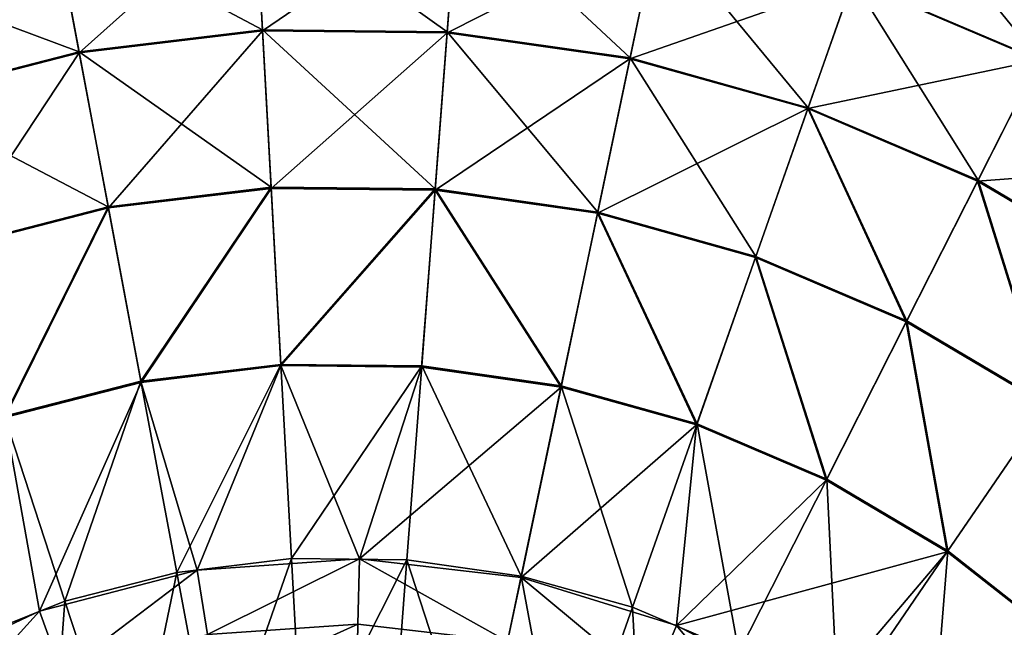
# Model space of a CAD drawing. Header units: millimetres. Extents: x 64 to 3333, y 103 to 3347.
# Tile 210 of 519: x 897 to 923, y 3210 to 3226. Entities that reach past the tile are written whole.
import ezdxf

# ---------------------------------------------------------------- set-up
doc = ezdxf.new("R2010")
doc.units = ezdxf.units.MM
doc.header["$LTSCALE"] = 25.4
doc.layers.get('0').update_dxf_attribs({"true_color": 0xff5454})

# ---------------------------------------------------------------- blocks, each defined once
blk = doc.blocks.new('SPIDER-6785-9743.STL')
at = {"color": 7, "true_color": 0xffffff}
mesh = blk.add_polyface(dxfattribs=at)
corners = [(919.143, 3226.715, 87.597), (925.326, 3227.227, 82.32), (920.107, 3229.455, 82.32), (924.013, 3224.636, 87.597)]
mesh.append_faces([[corners[k] for k in face] for face in [(0, 1, 2), (1, 0, 3)]], dxfattribs={"vtx0": -1, "color": 7})
mesh = blk.add_polyface(dxfattribs=at)
corners = [(920.112, 3229.471, 41.47), (924.022, 3224.655, 36.191), (919.15, 3226.735, 36.191), (925.333, 3227.242, 41.47)]
mesh.append_faces([[corners[k] for k in face] for face in [(0, 1, 2), (1, 0, 3)]], dxfattribs={"vtx0": -1, "color": 7})
mesh = blk.add_polyface(dxfattribs=at)
corners = [(898.247, 3228.331, 36.191), (903.7, 3225.432, 31.316), (898.9, 3224.853, 31.316), (903.507, 3228.966, 36.191)]
mesh.append_faces([[corners[k] for k in face] for face in [(0, 1, 2), (1, 0, 3)]], dxfattribs={"vtx0": -1, "color": 7})
mesh = blk.add_polyface(dxfattribs=at)
corners = [(898.905, 3224.827, 92.469), (903.508, 3228.945, 87.597), (898.251, 3228.31, 87.597), (903.701, 3225.406, 92.469)]
mesh.append_faces([[corners[k] for k in face] for face in [(0, 1, 2), (1, 0, 3)]], dxfattribs={"vtx0": -1, "color": 7})
mesh = blk.add_polyface(dxfattribs=at)
corners = [(903.507, 3228.966, 36.191), (908.534, 3225.38, 31.316), (903.7, 3225.432, 31.316), (908.804, 3228.909, 36.191)]
mesh.append_faces([[corners[k] for k in face] for face in [(0, 1, 2), (1, 0, 3)]], dxfattribs={"vtx0": -1, "color": 7})
mesh = blk.add_polyface(dxfattribs=at)
corners = [(903.701, 3225.406, 92.469), (908.802, 3228.888, 87.597), (903.508, 3228.945, 87.597), (908.532, 3225.354, 92.469)]
mesh.append_faces([[corners[k] for k in face] for face in [(0, 1, 2), (1, 0, 3)]], dxfattribs={"vtx0": -1, "color": 7})
mesh = blk.add_polyface(dxfattribs=at)
corners = [(908.532, 3225.354, 92.469), (914.044, 3228.14, 87.597), (908.802, 3228.888, 87.597), (913.315, 3224.672, 92.469)]
mesh.append_faces([[corners[k] for k in face] for face in [(0, 1, 2), (1, 0, 3)]], dxfattribs={"vtx0": -1, "color": 7})
mesh = blk.add_polyface(dxfattribs=at)
corners = [(908.804, 3228.909, 36.191), (913.32, 3224.697, 31.316), (908.534, 3225.38, 31.316), (914.048, 3228.161, 36.191)]
mesh.append_faces([[corners[k] for k in face] for face in [(0, 1, 2), (1, 0, 3)]], dxfattribs={"vtx0": -1, "color": 7})
mesh = blk.add_polyface(dxfattribs=at)
corners = [(893.116, 3227.016, 36.191), (898.9, 3224.853, 31.316), (894.217, 3223.652, 31.316), (898.247, 3228.331, 36.191)]
mesh.append_faces([[corners[k] for k in face] for face in [(0, 1, 2), (1, 0, 3)]], dxfattribs={"vtx0": -1, "color": 7})
mesh = blk.add_polyface(dxfattribs=at)
corners = [(894.225, 3223.627, 92.469), (898.251, 3228.31, 87.597), (893.122, 3226.995, 87.597), (898.905, 3224.827, 92.469)]
mesh.append_faces([[corners[k] for k in face] for face in [(0, 1, 2), (1, 0, 3)]], dxfattribs={"vtx0": -1, "color": 7})
mesh = blk.add_polyface(dxfattribs=at)
corners = [(913.315, 3224.672, 92.469), (919.143, 3226.715, 87.597), (914.044, 3228.14, 87.597), (917.968, 3223.372, 92.469)]
mesh.append_faces([[corners[k] for k in face] for face in [(0, 1, 2), (1, 0, 3)]], dxfattribs={"vtx0": -1, "color": 7})
mesh = blk.add_polyface(dxfattribs=at)
corners = [(914.048, 3228.161, 36.191), (917.976, 3223.396, 31.316), (913.32, 3224.697, 31.316), (919.15, 3226.735, 36.191)]
mesh.append_faces([[corners[k] for k in face] for face in [(0, 1, 2), (1, 0, 3)]], dxfattribs={"vtx0": -1, "color": 7})
mesh = blk.add_polyface(dxfattribs=at)
corners = [(917.968, 3223.372, 92.469), (924.013, 3224.636, 87.597), (919.143, 3226.715, 87.597), (922.411, 3221.475, 92.469)]
mesh.append_faces([[corners[k] for k in face] for face in [(0, 1, 2), (1, 0, 3)]], dxfattribs={"vtx0": -1, "color": 7})
mesh = blk.add_polyface(dxfattribs=at)
corners = [(919.15, 3226.735, 36.191), (922.423, 3221.497, 31.316), (917.976, 3223.396, 31.316), (924.022, 3224.655, 36.191)]
mesh.append_faces([[corners[k] for k in face] for face in [(0, 1, 2), (1, 0, 3)]], dxfattribs={"vtx0": -1, "color": 7})
mesh = blk.add_polyface(dxfattribs=at)
corners = [(898.9, 3224.853, 31.316), (903.925, 3221.315, 26.924), (899.661, 3220.8, 26.924), (903.7, 3225.432, 31.316)]
mesh.append_faces([[corners[k] for k in face] for face in [(0, 1, 2), (1, 0, 3)]], dxfattribs={"vtx0": -1, "color": 7})
mesh = blk.add_polyface(dxfattribs=at)
corners = [(899.667, 3220.772, 96.858), (903.701, 3225.406, 92.469), (898.905, 3224.827, 92.469), (903.927, 3221.286, 96.858)]
mesh.append_faces([[corners[k] for k in face] for face in [(0, 1, 2), (1, 0, 3)]], dxfattribs={"vtx0": -1, "color": 7})
mesh = blk.add_polyface(dxfattribs=at)
corners = [(903.7, 3225.432, 31.316), (908.22, 3221.269, 26.924), (903.925, 3221.315, 26.924), (908.534, 3225.38, 31.316)]
mesh.append_faces([[corners[k] for k in face] for face in [(0, 1, 2), (1, 0, 3)]], dxfattribs={"vtx0": -1, "color": 7})
mesh = blk.add_polyface(dxfattribs=at)
corners = [(903.927, 3221.286, 96.858), (908.532, 3225.354, 92.469), (903.701, 3225.406, 92.469), (908.218, 3221.24, 96.858)]
mesh.append_faces([[corners[k] for k in face] for face in [(0, 1, 2), (1, 0, 3)]], dxfattribs={"vtx0": -1, "color": 7})
mesh = blk.add_polyface(dxfattribs=at)
corners = [(908.534, 3225.38, 31.316), (912.473, 3220.662, 26.924), (908.22, 3221.269, 26.924), (913.32, 3224.697, 31.316)]
mesh.append_faces([[corners[k] for k in face] for face in [(0, 1, 2), (1, 0, 3)]], dxfattribs={"vtx0": -1, "color": 7})
mesh = blk.add_polyface(dxfattribs=at)
corners = [(908.218, 3221.24, 96.858), (913.315, 3224.672, 92.469), (908.532, 3225.354, 92.469), (912.467, 3220.634, 96.858)]
mesh.append_faces([[corners[k] for k in face] for face in [(0, 1, 2), (1, 0, 3)]], dxfattribs={"vtx0": -1, "color": 7})
mesh = blk.add_polyface(dxfattribs=at)
corners = [(894.217, 3223.652, 31.316), (899.661, 3220.8, 26.924), (895.501, 3219.733, 26.924), (898.9, 3224.853, 31.316)]
mesh.append_faces([[corners[k] for k in face] for face in [(0, 1, 2), (1, 0, 3)]], dxfattribs={"vtx0": -1, "color": 7})
mesh = blk.add_polyface(dxfattribs=at)
corners = [(895.51, 3219.706, 96.858), (898.905, 3224.827, 92.469), (894.225, 3223.627, 92.469), (899.667, 3220.772, 96.858)]
mesh.append_faces([[corners[k] for k in face] for face in [(0, 1, 2), (1, 0, 3)]], dxfattribs={"vtx0": -1, "color": 7})
mesh = blk.add_polyface(dxfattribs=at)
corners = [(912.467, 3220.634, 96.858), (917.968, 3223.372, 92.469), (913.315, 3224.672, 92.469), (916.6, 3219.479, 96.858)]
mesh.append_faces([[corners[k] for k in face] for face in [(0, 1, 2), (1, 0, 3)]], dxfattribs={"vtx0": -1, "color": 7})
mesh = blk.add_polyface(dxfattribs=at)
corners = [(913.32, 3224.697, 31.316), (916.609, 3219.506, 26.924), (912.473, 3220.662, 26.924), (917.976, 3223.396, 31.316)]
mesh.append_faces([[corners[k] for k in face] for face in [(0, 1, 2), (1, 0, 3)]], dxfattribs={"vtx0": -1, "color": 7})
mesh = blk.add_polyface(dxfattribs=at)
corners = [(922.411, 3221.475, 92.469), (928.569, 3221.939, 87.597), (924.013, 3224.636, 87.597), (926.569, 3219.014, 92.469)]
mesh.append_faces([[corners[k] for k in face] for face in [(0, 1, 2), (1, 0, 3)]], dxfattribs={"vtx0": -1, "color": 7})
mesh = blk.add_polyface(dxfattribs=at)
corners = [(924.022, 3224.655, 36.191), (926.583, 3219.035, 31.316), (922.423, 3221.497, 31.316), (928.581, 3221.957, 36.191)]
mesh.append_faces([[corners[k] for k in face] for face in [(0, 1, 2), (1, 0, 3)]], dxfattribs={"vtx0": -1, "color": 7})
mesh = blk.add_polyface(dxfattribs=at)
corners = [(920.546, 3217.793, 96.858), (917.968, 3223.372, 92.469), (916.6, 3219.479, 96.858), (922.411, 3221.475, 92.469)]
mesh.append_faces([[corners[k] for k in face] for face in [(0, 1, 2), (1, 0, 3)]], dxfattribs={"vtx0": -1, "color": 7})
mesh = blk.add_polyface(dxfattribs=at)
corners = [(917.976, 3223.396, 31.316), (920.56, 3217.82, 26.924), (916.609, 3219.506, 26.924), (922.423, 3221.497, 31.316)]
mesh.append_faces([[corners[k] for k in face] for face in [(0, 1, 2), (1, 0, 3)]], dxfattribs={"vtx0": -1, "color": 7})
mesh = blk.add_polyface(dxfattribs=at)
corners = [(903.925, 3221.315, 26.924), (900.517, 3216.239, 23.083), (899.661, 3220.8, 26.924), (904.179, 3216.681, 23.083)]
mesh.append_faces([[corners[k] for k in face] for face in [(0, 1, 2), (1, 0, 3)]], dxfattribs={"vtx0": -1, "color": 7})
mesh = blk.add_polyface(dxfattribs=at)
corners = [(900.523, 3216.207, 100.694), (903.927, 3221.286, 96.858), (899.667, 3220.772, 96.858), (904.181, 3216.649, 100.694)]
mesh.append_faces([[corners[k] for k in face] for face in [(0, 1, 2), (1, 0, 3)]], dxfattribs={"vtx0": -1, "color": 7})
mesh = blk.add_polyface(dxfattribs=at)
corners = [(908.22, 3221.269, 26.924), (904.179, 3216.681, 23.083), (903.925, 3221.315, 26.924), (907.867, 3216.641, 23.083)]
mesh.append_faces([[corners[k] for k in face] for face in [(0, 1, 2), (1, 0, 3)]], dxfattribs={"vtx0": -1, "color": 7})
mesh = blk.add_polyface(dxfattribs=at)
corners = [(904.181, 3216.649, 100.694), (908.218, 3221.24, 96.858), (903.927, 3221.286, 96.858), (907.864, 3216.609, 100.694)]
mesh.append_faces([[corners[k] for k in face] for face in [(0, 1, 2), (1, 0, 3)]], dxfattribs={"vtx0": -1, "color": 7})
mesh = blk.add_polyface(dxfattribs=at)
corners = [(908.22, 3221.269, 26.924), (911.518, 3216.12, 23.083), (907.867, 3216.641, 23.083), (912.473, 3220.662, 26.924)]
mesh.append_faces([[corners[k] for k in face] for face in [(0, 1, 2), (1, 0, 3)]], dxfattribs={"vtx0": -1, "color": 7})
mesh = blk.add_polyface(dxfattribs=at)
corners = [(924.239, 3215.608, 96.858), (922.411, 3221.475, 92.469), (920.546, 3217.793, 96.858), (926.569, 3219.014, 92.469)]
mesh.append_faces([[corners[k] for k in face] for face in [(0, 1, 2), (1, 0, 3)]], dxfattribs={"vtx0": -1, "color": 7})
mesh = blk.add_polyface(dxfattribs=at)
corners = [(922.423, 3221.497, 31.316), (924.256, 3215.632, 26.924), (920.56, 3217.82, 26.924), (926.583, 3219.035, 31.316)]
mesh.append_faces([[corners[k] for k in face] for face in [(0, 1, 2), (1, 0, 3)]], dxfattribs={"vtx0": -1, "color": 7})
mesh = blk.add_polyface(dxfattribs=at)
corners = [(911.511, 3216.089, 100.694), (908.218, 3221.24, 96.858), (907.864, 3216.609, 100.694), (912.467, 3220.634, 96.858)]
mesh.append_faces([[corners[k] for k in face] for face in [(0, 1, 2), (1, 0, 3)]], dxfattribs={"vtx0": -1, "color": 7})
mesh = blk.add_polyface(dxfattribs=at)
corners = [(899.661, 3220.8, 26.924), (896.945, 3215.323, 23.083), (895.501, 3219.733, 26.924), (900.517, 3216.239, 23.083)]
mesh.append_faces([[corners[k] for k in face] for face in [(0, 1, 2), (1, 0, 3)]], dxfattribs={"vtx0": -1, "color": 7})
mesh = blk.add_polyface(dxfattribs=at)
corners = [(896.955, 3215.292, 100.694), (899.667, 3220.772, 96.858), (895.51, 3219.706, 96.858), (900.523, 3216.207, 100.694)]
mesh.append_faces([[corners[k] for k in face] for face in [(0, 1, 2), (1, 0, 3)]], dxfattribs={"vtx0": -1, "color": 7})
mesh = blk.add_polyface(dxfattribs=at)
corners = [(915.059, 3215.097, 100.694), (912.467, 3220.634, 96.858), (911.511, 3216.089, 100.694), (916.6, 3219.479, 96.858)]
mesh.append_faces([[corners[k] for k in face] for face in [(0, 1, 2), (1, 0, 3)]], dxfattribs={"vtx0": -1, "color": 7})
mesh = blk.add_polyface(dxfattribs=at)
corners = [(912.473, 3220.662, 26.924), (915.07, 3215.127, 23.083), (911.518, 3216.12, 23.083), (916.609, 3219.506, 26.924)]
mesh.append_faces([[corners[k] for k in face] for face in [(0, 1, 2), (1, 0, 3)]], dxfattribs={"vtx0": -1, "color": 7})
mesh = blk.add_polyface(dxfattribs=at)
corners = [(918.447, 3213.651, 100.694), (916.6, 3219.479, 96.858), (915.059, 3215.097, 100.694), (920.546, 3217.793, 96.858)]
mesh.append_faces([[corners[k] for k in face] for face in [(0, 1, 2), (1, 0, 3)]], dxfattribs={"vtx0": -1, "color": 7})
mesh = blk.add_polyface(dxfattribs=at)
corners = [(916.609, 3219.506, 26.924), (918.462, 3213.679, 23.083), (915.07, 3215.127, 23.083), (920.56, 3217.82, 26.924)]
mesh.append_faces([[corners[k] for k in face] for face in [(0, 1, 2), (1, 0, 3)]], dxfattribs={"vtx0": -1, "color": 7})
mesh = blk.add_polyface(dxfattribs=at)
corners = [(921.618, 3211.774, 100.694), (920.546, 3217.793, 96.858), (918.447, 3213.651, 100.694), (924.239, 3215.608, 96.858)]
mesh.append_faces([[corners[k] for k in face] for face in [(0, 1, 2), (1, 0, 3)]], dxfattribs={"vtx0": -1, "color": 7})
mesh = blk.add_polyface(dxfattribs=at)
corners = [(920.56, 3217.82, 26.924), (921.636, 3211.801, 23.083), (918.462, 3213.679, 23.083), (924.256, 3215.632, 26.924)]
mesh.append_faces([[corners[k] for k in face] for face in [(0, 1, 2), (1, 0, 3)]], dxfattribs={"vtx0": -1, "color": 7})
mesh = blk.add_polyface(dxfattribs=at)
corners = [(904.179, 3216.681, 23.083), (901.456, 3211.24, 19.854), (900.517, 3216.239, 23.083), (904.457, 3211.603, 19.854)]
mesh.append_faces([[corners[k] for k in face] for face in [(0, 1, 2), (1, 0, 3)]], dxfattribs={"vtx0": -1, "color": 7})
mesh = blk.add_polyface(dxfattribs=at)
corners = [(904.181, 3216.649, 100.694), (900.523, 3216.207, 100.694), (901.987, 3211.298, 103.919)]
mesh.append_faces([[corners[k] for k in face] for face in [(0, 1, 2)]], dxfattribs={"color": 7})
mesh = blk.add_polyface(dxfattribs=at)
corners = [(906.235, 3211.596, 103.919), (904.181, 3216.649, 100.694), (901.987, 3211.298, 103.919)]
mesh.append_faces([[corners[k] for k in face] for face in [(0, 1, 2)]], dxfattribs={"color": 7})
mesh = blk.add_polyface(dxfattribs=at)
corners = [(907.867, 3216.641, 23.083), (904.457, 3211.603, 19.854), (904.179, 3216.681, 23.083), (907.48, 3211.57, 19.854)]
mesh.append_faces([[corners[k] for k in face] for face in [(0, 1, 2), (1, 0, 3)]], dxfattribs={"vtx0": -1, "color": 7})
mesh = blk.add_polyface(dxfattribs=at)
corners = [(907.864, 3216.609, 100.694), (904.181, 3216.649, 100.694), (906.235, 3211.596, 103.919)]
mesh.append_faces([[corners[k] for k in face] for face in [(0, 1, 2)]], dxfattribs={"color": 7})
mesh = blk.add_polyface(dxfattribs=at)
corners = [(907.867, 3216.641, 23.083), (910.472, 3211.143, 19.854), (907.48, 3211.57, 19.854), (911.518, 3216.12, 23.083)]
mesh.append_faces([[corners[k] for k in face] for face in [(0, 1, 2), (1, 0, 3)]], dxfattribs={"vtx0": -1, "color": 7})
mesh = blk.add_polyface(dxfattribs=at)
corners = [(911.511, 3216.089, 100.694), (907.864, 3216.609, 100.694), (906.235, 3211.596, 103.919)]
mesh.append_faces([[corners[k] for k in face] for face in [(0, 1, 2)]], dxfattribs={"color": 7})
mesh = blk.add_polyface(dxfattribs=at)
corners = [(900.517, 3216.239, 23.083), (898.528, 3210.49, 19.854), (896.945, 3215.323, 23.083), (901.456, 3211.24, 19.854)]
mesh.append_faces([[corners[k] for k in face] for face in [(0, 1, 2), (1, 0, 3)]], dxfattribs={"vtx0": -1, "color": 7})
mesh = blk.add_polyface(dxfattribs=at)
corners = [(900.523, 3216.207, 100.694), (896.955, 3215.292, 100.694), (897.867, 3210.225, 103.919)]
mesh.append_faces([[corners[k] for k in face] for face in [(0, 1, 2)]], dxfattribs={"color": 7})
mesh = blk.add_polyface(dxfattribs=at)
corners = [(901.987, 3211.298, 103.919), (900.523, 3216.207, 100.694), (897.867, 3210.225, 103.919)]
mesh.append_faces([[corners[k] for k in face] for face in [(0, 1, 2)]], dxfattribs={"color": 7})
mesh = blk.add_polyface(dxfattribs=at)
corners = [(911.518, 3216.12, 23.083), (913.383, 3210.329, 19.854), (910.472, 3211.143, 19.854), (915.07, 3215.127, 23.083)]
mesh.append_faces([[corners[k] for k in face] for face in [(0, 1, 2), (1, 0, 3)]], dxfattribs={"vtx0": -1, "color": 7})
mesh = blk.add_polyface(dxfattribs=at)
corners = [(911.511, 3216.089, 100.694), (906.235, 3211.596, 103.919), (910.465, 3211.109, 103.919)]
mesh.append_faces([[corners[k] for k in face] for face in [(0, 1, 2)]], dxfattribs={"color": 7})
mesh = blk.add_polyface(dxfattribs=at)
corners = [(915.059, 3215.097, 100.694), (911.511, 3216.089, 100.694), (910.465, 3211.109, 103.919)]
mesh.append_faces([[corners[k] for k in face] for face in [(0, 1, 2)]], dxfattribs={"color": 7})
mesh = blk.add_polyface(dxfattribs=at)
corners = [(924.516, 3209.5, 100.694), (924.239, 3215.608, 96.858), (921.618, 3211.774, 100.694), (927.616, 3212.959, 96.858)]
mesh.append_faces([[corners[k] for k in face] for face in [(0, 1, 2), (1, 0, 3)]], dxfattribs={"vtx0": -1, "color": 7})
mesh = blk.add_polyface(dxfattribs=at)
corners = [(924.256, 3215.632, 26.924), (924.538, 3209.524, 23.083), (921.636, 3211.801, 23.083), (927.635, 3212.98, 26.924)]
mesh.append_faces([[corners[k] for k in face] for face in [(0, 1, 2), (1, 0, 3)]], dxfattribs={"vtx0": -1, "color": 7})
mesh = blk.add_polyface(dxfattribs=at)
corners = [(896.945, 3215.323, 23.083), (895.723, 3209.363, 19.854), (893.522, 3213.948, 23.083), (898.528, 3210.49, 19.854)]
mesh.append_faces([[corners[k] for k in face] for face in [(0, 1, 2), (1, 0, 3)]], dxfattribs={"vtx0": -1, "color": 7})
mesh = blk.add_polyface(dxfattribs=at)
corners = [(897.867, 3210.225, 103.919), (896.955, 3215.292, 100.694), (894.014, 3208.412, 103.919)]
mesh.append_faces([[corners[k] for k in face] for face in [(0, 1, 2)]], dxfattribs={"color": 7})
mesh = blk.add_polyface(dxfattribs=at)
corners = [(915.059, 3215.097, 100.694), (910.465, 3211.109, 103.919), (914.534, 3209.853, 103.919)]
mesh.append_faces([[corners[k] for k in face] for face in [(0, 1, 2)]], dxfattribs={"color": 7})
mesh = blk.add_polyface(dxfattribs=at)
corners = [(915.07, 3215.127, 23.083), (916.164, 3209.143, 19.854), (913.383, 3210.329, 19.854), (918.462, 3213.679, 23.083)]
mesh.append_faces([[corners[k] for k in face] for face in [(0, 1, 2), (1, 0, 3)]], dxfattribs={"vtx0": -1, "color": 7})
mesh = blk.add_polyface(dxfattribs=at)
corners = [(918.447, 3213.651, 100.694), (915.059, 3215.097, 100.694), (914.534, 3209.853, 103.919)]
mesh.append_faces([[corners[k] for k in face] for face in [(0, 1, 2)]], dxfattribs={"color": 7})
mesh = blk.add_polyface(dxfattribs=at)
corners = [(921.618, 3211.774, 100.694), (918.447, 3213.651, 100.694), (914.534, 3209.853, 103.919)]
mesh.append_faces([[corners[k] for k in face] for face in [(0, 1, 2)]], dxfattribs={"color": 7})
mesh = blk.add_polyface(dxfattribs=at)
corners = [(918.462, 3213.679, 23.083), (918.765, 3207.603, 19.854), (916.164, 3209.143, 19.854), (921.636, 3211.801, 23.083)]
mesh.append_faces([[corners[k] for k in face] for face in [(0, 1, 2), (1, 0, 3)]], dxfattribs={"vtx0": -1, "color": 7})
mesh = blk.add_polyface(dxfattribs=at)
corners = [(921.618, 3211.774, 100.694), (914.534, 3209.853, 103.919), (918.302, 3207.87, 103.919)]
mesh.append_faces([[corners[k] for k in face] for face in [(0, 1, 2)]], dxfattribs={"color": 7})
mesh = blk.add_polyface(dxfattribs=at)
corners = [(924.516, 3209.5, 100.694), (921.618, 3211.774, 100.694), (918.302, 3207.87, 103.919)]
mesh.append_faces([[corners[k] for k in face] for face in [(0, 1, 2)]], dxfattribs={"color": 7})
mesh = blk.add_polyface(dxfattribs=at)
corners = [(921.636, 3211.801, 23.083), (921.143, 3205.737, 19.854), (918.765, 3207.603, 19.854), (924.538, 3209.524, 23.083)]
mesh.append_faces([[corners[k] for k in face] for face in [(0, 1, 2), (1, 0, 3)]], dxfattribs={"vtx0": -1, "color": 7})
mesh = blk.add_polyface(dxfattribs=at)
corners = [(904.457, 3211.603, 19.854), (902.461, 3205.883, 17.288), (901.456, 3211.24, 19.854), (904.755, 3206.16, 17.288)]
mesh.append_faces([[corners[k] for k in face] for face in [(0, 1, 2), (1, 0, 3)]], dxfattribs={"vtx0": -1, "color": 7})
mesh = blk.add_polyface(dxfattribs=at)
corners = [(902.264, 3209.612, 105.177), (906.235, 3211.596, 103.919), (901.987, 3211.298, 103.919), (906.197, 3209.888, 105.177)]
mesh.append_faces([[corners[k] for k in face] for face in [(0, 1, 2), (1, 0, 3)]], dxfattribs={"vtx0": -1, "color": 7})
mesh = blk.add_polyface(dxfattribs=at)
corners = [(907.48, 3211.57, 19.854), (904.755, 3206.16, 17.288), (904.457, 3211.603, 19.854), (907.065, 3206.135, 17.288)]
mesh.append_faces([[corners[k] for k in face] for face in [(0, 1, 2), (1, 0, 3)]], dxfattribs={"vtx0": -1, "color": 7})
mesh = blk.add_polyface(dxfattribs=at)
corners = [(910.113, 3209.436, 105.177), (906.235, 3211.596, 103.919), (906.197, 3209.888, 105.177), (910.465, 3211.109, 103.919)]
mesh.append_faces([[corners[k] for k in face] for face in [(0, 1, 2), (1, 0, 3)]], dxfattribs={"vtx0": -1, "color": 7})
mesh = blk.add_polyface(dxfattribs=at)
corners = [(907.48, 3211.57, 19.854), (909.351, 3205.809, 17.288), (907.065, 3206.135, 17.288), (910.472, 3211.143, 19.854)]
mesh.append_faces([[corners[k] for k in face] for face in [(0, 1, 2), (1, 0, 3)]], dxfattribs={"vtx0": -1, "color": 7})
mesh = blk.add_polyface(dxfattribs=at)
corners = [(898.448, 3208.617, 105.177), (901.987, 3211.298, 103.919), (897.867, 3210.225, 103.919), (902.264, 3209.612, 105.177)]
mesh.append_faces([[corners[k] for k in face] for face in [(0, 1, 2), (1, 0, 3)]], dxfattribs={"vtx0": -1, "color": 7})
mesh = blk.add_polyface(dxfattribs=at)
corners = [(901.456, 3211.24, 19.854), (900.224, 3205.31, 17.288), (898.528, 3210.49, 19.854), (902.461, 3205.883, 17.288)]
mesh.append_faces([[corners[k] for k in face] for face in [(0, 1, 2), (1, 0, 3)]], dxfattribs={"vtx0": -1, "color": 7})
mesh = blk.add_polyface(dxfattribs=at)
corners = [(910.472, 3211.143, 19.854), (911.576, 3205.187, 17.288), (909.351, 3205.809, 17.288), (913.383, 3210.329, 19.854)]
mesh.append_faces([[corners[k] for k in face] for face in [(0, 1, 2), (1, 0, 3)]], dxfattribs={"vtx0": -1, "color": 7})
mesh = blk.add_polyface(dxfattribs=at)
corners = [(913.881, 3208.273, 105.177), (910.465, 3211.109, 103.919), (910.113, 3209.436, 105.177), (914.534, 3209.853, 103.919)]
mesh.append_faces([[corners[k] for k in face] for face in [(0, 1, 2), (1, 0, 3)]], dxfattribs={"vtx0": -1, "color": 7})
mesh = blk.add_polyface(dxfattribs=at)
corners = [(898.528, 3210.49, 19.854), (898.081, 3204.449, 17.288), (895.723, 3209.363, 19.854), (900.224, 3205.31, 17.288)]
mesh.append_faces([[corners[k] for k in face] for face in [(0, 1, 2), (1, 0, 3)]], dxfattribs={"vtx0": -1, "color": 7})
mesh = blk.add_polyface(dxfattribs=at)
corners = [(894.881, 3206.939, 105.177), (897.867, 3210.225, 103.919), (894.014, 3208.412, 103.919), (898.448, 3208.617, 105.177)]
mesh.append_faces([[corners[k] for k in face] for face in [(0, 1, 2), (1, 0, 3)]], dxfattribs={"vtx0": -1, "color": 7})
mesh = blk.add_polyface(dxfattribs=at)
corners = [(913.383, 3210.329, 19.854), (913.7, 3204.28, 17.288), (911.576, 3205.187, 17.288), (916.164, 3209.143, 19.854)]
mesh.append_faces([[corners[k] for k in face] for face in [(0, 1, 2), (1, 0, 3)]], dxfattribs={"vtx0": -1, "color": 7})
mesh = blk.add_polyface(dxfattribs=at)
corners = [(902.494, 3208.208, 106.87), (906.197, 3209.888, 105.177), (902.264, 3209.612, 105.177), (906.165, 3208.466, 106.87)]
mesh.append_faces([[corners[k] for k in face] for face in [(0, 1, 2), (1, 0, 3)]], dxfattribs={"vtx0": -1, "color": 7})
mesh = blk.add_polyface(dxfattribs=at)
corners = [(906.165, 3208.466, 106.87), (910.113, 3209.436, 105.177), (906.197, 3209.888, 105.177), (909.821, 3208.045, 106.87)]
mesh.append_faces([[corners[k] for k in face] for face in [(0, 1, 2), (1, 0, 3)]], dxfattribs={"vtx0": -1, "color": 7})
mesh = blk.add_polyface(dxfattribs=at)
corners = [(917.37, 3206.437, 105.177), (914.534, 3209.853, 103.919), (913.881, 3208.273, 105.177), (918.302, 3207.87, 103.919)]
mesh.append_faces([[corners[k] for k in face] for face in [(0, 1, 2), (1, 0, 3)]], dxfattribs={"vtx0": -1, "color": 7})

msp = doc.modelspace()

# ---------------------------------------------------------------- block references
at = {"color": 250, "true_color": 0x262626}
msp.add_blockref('SPIDER-6785-9743.STL', (0, 0), dxfattribs=at)

doc.saveas('drawing.dxf')
